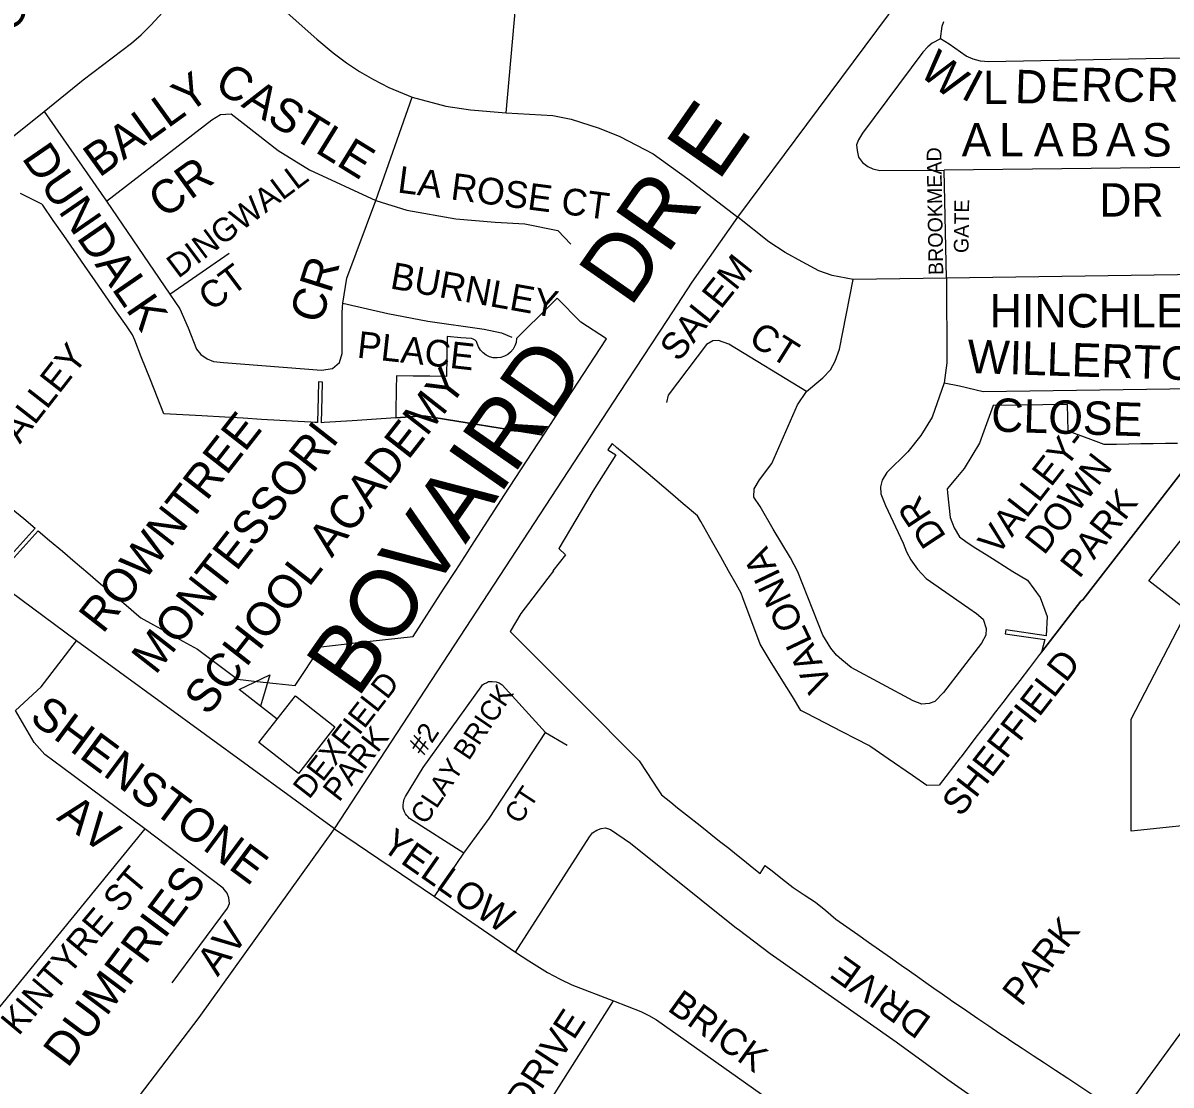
# Model space of a CAD drawing. Extents: x 586326 to 623965, y 4819854 to 4857850.
# Drawn here: x 597767 to 598626, y 4840059 to 4840854 of the extents above; entities that cross this region are included whole.
import ezdxf

# ---------------------------------------------------------------- set-up
doc = ezdxf.new("R2010")
doc.units = 0
for name, color, linetype in [('Lots_Concessions', 7, 'Continuous'), ('Major Rds and Hwys', 7, 'Continuous'), ('Major Rds Lbls', 7, 'Continuous'), ('Minor Rd Lbls', 7, 'Continuous'), ('Minor Rds', 7, 'Continuous'), ('Park Lbls', 7, 'Continuous'), ('Park Outlines', 7, 'Continuous'), ('Private Rd Lbls', 7, 'Continuous'), ('Private Rds', 7, 'Continuous'), ('Proposed Secondary Rds', 7, 'Continuous'), ('School Syms_Lbls', 7, 'Continuous'), ('Secondary Rds Lbls', 7, 'Continuous')]:
    doc.layers.add(name, color=color, linetype=linetype)

msp = doc.modelspace()

# ---------------------------------------------------------------- linework, layer by layer
at = {"layer": 'Lots_Concessions'}
msp.add_line((598589.41, 4840037.16), (598997.09, 4840596.9), dxfattribs=at)
at = {"layer": 'Major Rds and Hwys'}
for points in [[(598301.86, 4840708.68), (598553.08, 4841046.05)], [(597999.82, 4840250.81), (598213.48, 4840577.44), (598248.91, 4840631.34), (598267.73, 4840659.89), (598301.86, 4840708.68)], [(597747.55, 4839911.46), (597898.45, 4840109.35), (597999.82, 4840250.81)]]:
    msp.add_lwpolyline(points, dxfattribs=at)
at = {"layer": 'Minor Rds'}
for points in [[(598128.53, 4840786.86), (598135.7, 4840867.81)], [(598453.56, 4840842.17), (598447.5, 4840838.9), (598444.16, 4840836.2), (598440.54, 4840832.21), (598395.36, 4840771.5), (598392.38, 4840766.57), (598390.88, 4840762.81)], [(598713.06, 4840821.02), (598676.58, 4840826.83), (598659.81, 4840828.23), (598489.55, 4840824.91), (598483.54, 4840825.48), (598478.07, 4840826.84), (598472.9, 4840829.14), (598460.26, 4840838.14), (598453.56, 4840842.17)], [(598030.79, 4840721.25), (598058.07, 4840798.58)], [(597782.51, 4840787.82), (597829.08, 4840720.67)], [(597829.08, 4840720.67), (597908.01, 4840781.47), (597914.44, 4840785.57), (597922.63, 4840786.15), (597933.74, 4840777.38), (597957.71, 4840758.67), (597981.1, 4840744.06), (598030.79, 4840721.25)], [(598390.88, 4840762.81), (598391.23, 4840758.61), (598392.33, 4840753.69), (598395.31, 4840749.53), (598399.21, 4840746.72), (598403.11, 4840744.83), (598408.35, 4840743.48), (598456.37, 4840743.87)], [(598733.84, 4840712.95), (598710.12, 4840730.92), (598704.49, 4840735.08), (598698.83, 4840738.39), (598692.63, 4840741.01), (598687.45, 4840742.52), (598682.45, 4840743.42), (598670.25, 4840744.86), (598654.69, 4840746.06), (598456.37, 4840743.87)], [(598458.18, 4840662.91), (598456.37, 4840743.87)], [(598006.1, 4840644.39), (598009.17, 4840662.93), (598030.79, 4840721.25)], [(598030.79, 4840721.25), (598054.14, 4840714), (598090.85, 4840707.38), (598120.25, 4840704.88), (598142.46, 4840703.71), (598167.12, 4840698.62), (598176.96, 4840688.51)], [(597829.08, 4840720.67), (597876.66, 4840650.89)], [(597876.66, 4840650.89), (597920.94, 4840681.82)], [(598353.4, 4840578.16), (598365.51, 4840588.41), (598371.21, 4840594.31), (598374.91, 4840600.96), (598378, 4840609.94), (598388.28, 4840662.1)], [(598458.18, 4840662.91), (598458.5, 4840599.53), (598456.32, 4840584.68)], [(597876.66, 4840650.89), (597884.05, 4840640.04), (597890.37, 4840625.79), (597896.55, 4840609.8), (597899.74, 4840605.72), (597904.59, 4840602.61), (597909.18, 4840600.61), (597916.81, 4840599.89), (597990.24, 4840594.04), (597998.35, 4840595.48), (598003.64, 4840599.82), (598005.68, 4840606.49), (598005.75, 4840637.44), (598006.1, 4840644.39)], [(598006.1, 4840644.39), (598039.93, 4840636.52), (598069.78, 4840630.88), (598112.02, 4840624.84), (598125.02, 4840621.99), (598132.67, 4840618.78)], [(598353.4, 4840578.16), (598295.13, 4840613.47), (598287.35, 4840616.24), (598283.26, 4840616.11), (598278.4, 4840613.28), (598249.72, 4840575.3), (598248.52, 4840569.94)], [(598456.32, 4840584.68), (598447.35, 4840558.83), (598439.05, 4840545.12), (598429.2, 4840532.97), (598413.36, 4840517.58), (598409.98, 4840511.84), (598408.74, 4840506.88), (598409.1, 4840501.56), (598412.57, 4840492.68), (598425.76, 4840464.59), (598428.16, 4840458.11), (598431.37, 4840452.09), (598436.42, 4840445.07), (598442.82, 4840438.09), (598474.9, 4840416.04), (598480.65, 4840412.03), (598485.65, 4840407.72), (598487.98, 4840400.74), (598487.61, 4840395.63), (598484.38, 4840389.81), (598455.85, 4840352.77), (598449.31, 4840346.06), (598445.06, 4840344.55), (598439.69, 4840344.14), (598433.23, 4840346.55), (598386.85, 4840371.57), (598379.66, 4840377.2), (598375.89, 4840380.81), (598371.56, 4840385.95), (598365.56, 4840395.69), (598346.91, 4840443.2), (598341.33, 4840453.49), (598328.33, 4840475.08), (598318.62, 4840491.95), (598313.85, 4840499.04), (598314.18, 4840505.37), (598318.02, 4840511.99), (598327.31, 4840524.3), (598346.69, 4840568.21), (598353.4, 4840578.16)], [(598456.32, 4840584.68), (598467.87, 4840582.47), (598485.65, 4840578.16), (598660.22, 4840580.51)], [(597761.06, 4840339.27), (597780.16, 4840356.97), (597806.7, 4840391.43)], [(597857.92, 4840250.79), (597796.45, 4840296.43), (597782.86, 4840306.28), (597775.01, 4840315.4), (597761.06, 4840339.27)], [(597857.92, 4840250.79), (597741.25, 4840108.1), (597734.54, 4840104.34)], [(597921.26, 4840194.91), (597920.75, 4840198.98), (597919.62, 4840202.58), (597916.59, 4840206.3), (597857.92, 4840250.79)], [(598135.48, 4840158.32), (598190.71, 4840244.69), (598193.17, 4840247.61), (598196.2, 4840249.62), (598199.54, 4840250.85), (598202.86, 4840251.36), (598206.44, 4840250.11), (598221.43, 4840239.96), (598300.98, 4840176.38), (598302.2, 4840175.5), (598326.07, 4840157.33), (598326.14, 4840157.43), (598420.42, 4840091.31), (598443.53, 4840074.6), (598459.21, 4840062.99), (598520.11, 4840020.38), (598523.26, 4840017.46), (598523.3, 4840017.51), (598525.38, 4840014.72), (598526.61, 4840011.79), (598527.2, 4840008.24), (598527.08, 4840004.12), (598524.35, 4839999.38), (598479.35, 4839938.91)], [(597878.41, 4840135.3), (597919.69, 4840191.29), (597921.26, 4840194.91)], [(598208.77, 4840121.93), (598229.27, 4840113.83), (598235.23, 4840110.91), (598240.9, 4840107.6), (598479.35, 4839938.91)]]:
    msp.add_lwpolyline(points, dxfattribs=at)
at = {"layer": 'Park Outlines'}
for points in [[(597753.38, 4840446.41), (597777.93, 4840473.9), (597786.56, 4840466.6), (597796.11, 4840458.51), (597805.67, 4840450.42), (597815.22, 4840442.33), (597824.78, 4840434.24), (597834.33, 4840426.15), (597843.89, 4840418.06), (597853.44, 4840409.97), (597854.85, 4840408.77), (597864.24, 4840403.54), (597875.24, 4840397.4), (597886.25, 4840391.26), (597897.26, 4840385.12), (597907.28, 4840377.64), (597917.29, 4840370.17), (597927.3, 4840362.69), (597941.72, 4840361.11), (597956.14, 4840359.53), (597970.55, 4840357.96), (597989.65, 4840387.04), (598007.12, 4840388.99), (598017.41, 4840390.15), (598058.68, 4840394.76), (598081.54, 4840430.09), (598090.62, 4840444.11), (598099.69, 4840458.12), (598102.32, 4840462.19), (598127.21, 4840500.66), (598156.49, 4840545.43), (598066.69, 4840559.8), (598045.82, 4840558.41), (598013.01, 4840556.21), (597992.26, 4840554.82), (597990.26, 4840554.69), (597990.73, 4840574.02), (597991.01, 4840585.19), (597988.01, 4840585.36), (597987.74, 4840574.2), (597987.27, 4840554.86), (597985.27, 4840554.98), (597982.27, 4840555.15), (597972.71, 4840555.7), (597958.98, 4840556.5), (597945.26, 4840557.29), (597931.54, 4840558.08), (597917.82, 4840558.88), (597900.58, 4840559.87), (597872.03, 4840561.53), (597862, 4840586.89), (597855.22, 4840604.06), (597850.25, 4840616.63), (597848.66, 4840620.65), (597844.1, 4840627.22), (597836.27, 4840638.51), (597828.43, 4840649.81), (597820.6, 4840661.1), (597812.76, 4840672.4), (597804.93, 4840683.69), (597797.09, 4840694.99), (597789.26, 4840706.28), (597781.42, 4840717.57), (597780.77, 4840718.52), (597767.86, 4840724.89), (597764.64, 4840726.48)], [(598638.58, 4840413.96), (598609.68, 4840436.37), (598728.09, 4840586.06)], [(598631.18, 4840539.25), (598622.03, 4840539.12), (598612.89, 4840538.98), (598603.74, 4840538.84), (598594.6, 4840538.71), (598585.45, 4840538.57), (598576.3, 4840538.44), (598566.25, 4840542.17), (598549.14, 4840548.53), (598548.84, 4840568.52), (598493.18, 4840567.69), (598486.19, 4840548.46), (598482.96, 4840539.56), (598477.2, 4840529.99), (598471.45, 4840520.44), (598465.05, 4840512.88), (598458.65, 4840505.32), (598458.96, 4840502.24), (598459.88, 4840493), (598460.81, 4840483.76), (598463.8, 4840475.99), (598468, 4840469.37), (598473.74, 4840465.07), (598480.21, 4840460.93), (598487.79, 4840456.09), (598495.37, 4840451.25), (598507.85, 4840443.29), (598518.92, 4840436.97), (598528.33, 4840423.95), (598533.58, 4840409.63), (598532.72, 4840395.26), (598502.55, 4840399.64), (598501.99, 4840396.69), (598531.91, 4840392.34), (598529.35, 4840383), (598558.71, 4840421.1), (598560.22, 4840422.24), (598598.11, 4840471.13), (598649.5, 4840537.41)], [(598649.5, 4840537.41), (598598.11, 4840471.13), (598560.22, 4840422.24), (598558.71, 4840421.1), (598529.35, 4840383), (598527.9, 4840381.11), (598520.27, 4840371.21), (598513.05, 4840361.85), (598505.84, 4840352.5), (598500.35, 4840345.37), (598494.86, 4840338.24), (598489.36, 4840331.12), (598481.24, 4840320.58), (598468.77, 4840304.4), (598468.41, 4840303.93), (598452.55, 4840283.35), (598443.31, 4840283.1), (598432.63, 4840290.51), (598414.56, 4840303.04), (598401.42, 4840312.16), (598400.1, 4840313.08), (598390.73, 4840317.92), (598380.07, 4840323.43), (598367.58, 4840329.88), (598353.19, 4840337.31), (598349.12, 4840339.42), (598342.77, 4840349.71), (598334.42, 4840363.28), (598326.22, 4840376.58), (598318.57, 4840389), (598313.87, 4840401.72), (598309.71, 4840412.97), (598305.75, 4840423.69), (598304.45, 4840427.2), (598300.71, 4840433.8), (598294.97, 4840443.94), (598289.05, 4840454.38), (598283.14, 4840464.81), (598274.11, 4840480.76), (598271.65, 4840485.11), (598261.03, 4840494.09), (598251.49, 4840502.16), (598234.7, 4840516.37), (598222.49, 4840526.7), (598211.17, 4840536.28), (598207.94, 4840539.01), (598207.71, 4840539.21), (598204.63, 4840534.37), (598210.53, 4840530.61), (598193.35, 4840503.63), (598167.88, 4840460.64), (598172.75, 4840455.88), (598163.46, 4840443.78), (598163.81, 4840443.75), (598159.6, 4840438.26), (598148.32, 4840423.58), (598139.33, 4840411.88), (598131.4, 4840398.49), (598198.01, 4840331.71), (598213.11, 4840316.57), (598224.03, 4840305.64), (598227.98, 4840301.68), (598233.72, 4840292.95), (598241.74, 4840280.73), (598244.82, 4840276.05), (598251.71, 4840270.57), (598256.82, 4840266.51), (598265.62, 4840259.51), (598271.49, 4840254.84), (598277.4, 4840250.14), (598283.27, 4840245.48), (598289.18, 4840240.78), (598295.05, 4840236.11), (598300.96, 4840231.41), (598306.83, 4840226.74), (598312.74, 4840222.04), (598318.61, 4840217.38), (598322.35, 4840223.34), (598324.22, 4840221.85), (598324.68, 4840221.48), (598327.51, 4840219.24), (598335.38, 4840212.98), (598343.22, 4840206.75), (598351.59, 4840201.28), (598359.95, 4840195.82), (598367.69, 4840189.45), (598375.33, 4840183.14), (598383.51, 4840177.39), (598391.65, 4840171.65), (598399.81, 4840165.91), (598407.97, 4840160.16), (598416.15, 4840154.4), (598424.28, 4840148.67), (598430.41, 4840144.35), (598436.52, 4840140.05), (598442.64, 4840135.74), (598448.76, 4840131.43), (598454.87, 4840127.13), (598461, 4840122.81), (598461.51, 4840122.45), (598467.17, 4840118.6), (598473.37, 4840114.39), (598481.63, 4840108.78), (598489.88, 4840103.17), (598498.14, 4840097.55), (598502.78, 4840094.4), (598506.43, 4840091.98), (598514.77, 4840086.48), (598523.1, 4840080.97), (598531.44, 4840075.46), (598539.77, 4840069.96), (598548.91, 4840063.92), (598567.67, 4840051.52)], [(597757.87, 4840490.88), (597767.2, 4840482.99), (597775.64, 4840475.84), (597751.14, 4840448.41)], [(598729.81, 4840262.89), (598596.45, 4840248.98), (598596.55, 4840332.78), (598638.22, 4840413.26)]]:
    msp.add_lwpolyline(points, dxfattribs=at)
msp.add_lwpolyline([(598046.13, 4840579.9), (598045.89, 4840563), (598045.82, 4840558.41), (598066.69, 4840559.8), (598156.49, 4840545.43), (598203.61, 4840617.5), (598184.33, 4840630.11), (598166.5, 4840647.95), (598161.66, 4840643.13), (598136.19, 4840617.72), (598135.82, 4840614.92), (598134.94, 4840612.24), (598133.57, 4840609.77), (598131.76, 4840607.61), (598129.57, 4840605.82), (598127.09, 4840604.47), (598124.4, 4840603.61), (598121.6, 4840603.27), (598118.78, 4840603.46), (598116.05, 4840604.18), (598113.5, 4840605.39), (598111.23, 4840607.06), (598109.31, 4840609.13), (598107.81, 4840611.52), (598106.78, 4840614.15), (598106.15, 4840615.53), (598105.14, 4840616.65), (598103.84, 4840617.42), (598102.37, 4840617.77), (598094.36, 4840618.41), (598084.2, 4840619.36), (598083.76, 4840589.32), (598071.27, 4840589.5), (598058.77, 4840589.68), (598046.28, 4840589.86)], close=True, dxfattribs=at)
at = {"layer": 'Private Rds'}
for points in [[(598453.56, 4840842.17), (598454.97, 4840851.71), (598456.23, 4840855.08)], [(598096.78, 4840232.57), (598056.11, 4840258.47), (598054.8, 4840260.05), (598054.13, 4840260.81), (598053.03, 4840261.84), (598052.34, 4840263.4), (598051.26, 4840266.07), (598051.19, 4840268.42), (598051.44, 4840270.37), (598052.12, 4840272.86), (598053.03, 4840274.84), (598066.21, 4840296.58), (598109.68, 4840357.09), (598110.83, 4840358.56), (598112.23, 4840359.54), (598113.82, 4840359.96), (598115.29, 4840361.03), (598117.87, 4840361.08), (598120.88, 4840360.87), (598123.31, 4840359.92), (598125.44, 4840358.58), (598157.79, 4840322.83)], [(598096.78, 4840232.57), (598115.66, 4840258.35), (598157.79, 4840322.83)], [(598157.79, 4840322.83), (598174.15, 4840313.31)], [(598074.89, 4840199.99), (598096.78, 4840232.57)]]:
    msp.add_lwpolyline(points, dxfattribs=at)
at = {"layer": 'Proposed Secondary Rds'}
for points in [[(597782.51, 4840787.82), (597811.76, 4840811.45), (597847.99, 4840838.82), (597855.19, 4840845.25), (597862.28, 4840852.5), (597912.93, 4840907.64)], [(597912.93, 4840907.64), (597986.65, 4840842.04), (597998.92, 4840831.73), (598008.93, 4840824.2), (598018.56, 4840817.76), (598029.07, 4840811.8), (598040.68, 4840805.85), (598058.07, 4840798.58)], [(598058.07, 4840798.58), (598083.32, 4840791.69), (598101.71, 4840788.94), (598128.53, 4840786.86)], [(597587.27, 4840628.89), (597617.22, 4840655.86), (597713.18, 4840732.38), (597782.51, 4840787.82)], [(598128.53, 4840786.86), (598163.44, 4840784.86), (598177.02, 4840781.94), (598198.14, 4840775.36), (598213.58, 4840769.11), (598238.58, 4840755.97), (598264.36, 4840737.24), (598301.86, 4840708.68)], [(598388.28, 4840662.1), (598372.62, 4840664.97), (598362.66, 4840668.54), (598350.06, 4840675.14), (598337.23, 4840682.17), (598325.13, 4840690.25), (598301.86, 4840708.68)], [(598458.18, 4840662.91), (598388.28, 4840662.1)], [(598692.1, 4840658.72), (598679.94, 4840662.34), (598673.37, 4840663.98), (598667.12, 4840664.31), (598648.47, 4840665.82), (598458.18, 4840662.91)], [(597806.7, 4840391.43), (597740.57, 4840440.32)], [(597999.82, 4840250.81), (597806.7, 4840391.43)], [(597999.82, 4840250.81), (598074.89, 4840199.99)], [(598074.89, 4840199.99), (598135.48, 4840158.32)], [(598135.48, 4840158.32), (598145.46, 4840151.94), (598159.5, 4840143.11), (598168.86, 4840138.03), (598177.61, 4840133.8), (598208.77, 4840121.93)], [(598163.46, 4840050.19), (598208.77, 4840121.93)]]:
    msp.add_lwpolyline(points, dxfattribs=at)
at = {"layer": 'School Syms_Lbls'}
msp.add_line((597956.98, 4840332.81), (597928.57, 4840355), dxfattribs=at)
for points in [[(597928.57, 4840355), (597951.35, 4840366.04), (597944.43, 4840342.54)], [(597943.34, 4840315.36), (597970.61, 4840350.26), (598000.22, 4840327.13), (597972.95, 4840292.23)]]:
    msp.add_lwpolyline(points, close=True, dxfattribs=at)

# ---------------------------------------------------------------- texts
at = {"layer": 'Major Rds Lbls'}
msp.add_text('BOVAIRD   DR E', height=49.998, rotation=55.1031, dxfattribs=at).set_placement((598017.12, 4840347.54))
at = {"layer": 'Minor Rd Lbls'}
for s, height, rotation, p in [('W', 25, 321.34021, (598436.6, 4840815.84)), ('BALLY', 25.002, 35.78899, (597823.74, 4840737.87)), ('CASTLE', 25.002, 328.27921, (597908.71, 4840804.63)), ('I', 25, 332.24148, (598468.03, 4840798.28)), ('L', 25, 0.00002, (598485.42, 4840793.46)), ('D', 25, 358.12214, (598509.12, 4840794.17)), ('E', 25, 358.12214, (598535.29, 4840795.69)), ('R', 25, 358.12214, (598558.49, 4840795.79)), ('C', 25, 358.12214, (598582.39, 4840795.41)), ('R', 25, 358.26431, (598607.65, 4840795.77)), ('A', 25, 0.00002, (598469.48, 4840754.1)), ('L', 25, 0.00002, (598497.48, 4840754.1)), ('A', 25, 0.00002, (598523.48, 4840754.1)), ('B', 25, 0.00002, (598550.48, 4840754.1)), ('A', 25, 0.00002, (598577.48, 4840754.1)), ('S', 25, 0.00002, (598604.48, 4840754.1)), ('DUNDALK', 25.002, 304.53302, (597765.19, 4840752.95)), ('BROOKMEAD', 11, 90.90578, (598455.76, 4840665.43)), ('CR', 25.002, 35.83435, (597872.33, 4840707.03)), ('DINGWALL', 17.715, 36.86992, (597882.85, 4840662.35)), ('LA ROSE CT', 19.998, 352.56861, (598046.52, 4840727.24)), ('DR', 25.002, 0.00002, (598572.48, 4840709.1)), ('GATE', 11, 89.22723, (598474.62, 4840681.77)), ('SALEM', 19.992, 51.32154, (598257.53, 4840599.59)), ('CT', 19.998, 36.86992, (597907.61, 4840637.67)), ('CR', 25.002, 72.3991, (597989.64, 4840627.92)), ('BURNLEY', 19.998, 349.87096, (598040.88, 4840655.41)), ('CT', 19.992, 327.83454, (598308.91, 4840614.57)), ('PLACE', 19.998, 353.685, (598016.23, 4840603.56)), ('WILLERTON', 25.002, 358.12827, (598473.48, 4840592.1)), ('CLOSE', 25.002, 358.12827, (598491.26, 4840548.28)), ('DR', 19.992, 123.56841, (598458.43, 4840469.52)), ('VALONIA', 19.992, 115.49587, (598373.31, 4840358.6)), ('SHENSTONE', 25.002, 323.40893, (597770.48, 4840332.1)), ('AV', 25.002, 323.13012, (597791.02, 4840258.1)), ('YELLOW', 19.998, 324.97133, (598033.88, 4840235.79)), ('KINTYRE ST', 19.346, 50.11202, (597763.31, 4840095.13)), ('DUMFRIES', 25.002, 53.13012, (597800.1, 4840070.96)), ('AV', 21.705, 53.13012, (597912.41, 4840139.42)), ('DRIVE', 19.998, 144.33542, (598447.86, 4840108.78)), ('BRICK', 19.998, 324.28889, (598248.4, 4840115.11))]:
    msp.add_text(s, height=height, rotation=rotation, dxfattribs=at).set_placement(p)
at = {"layer": 'Park Lbls'}
for s, height, p in [('VALLEY', 19.992, (597753.33, 4840524.26)), ('VALLEY-', 19.992, (598496.11, 4840454.44)), ('DOWN', 19.992, (598531.2, 4840454.93)), ('PARK', 19.992, (598557.54, 4840437.4)), ('SHEFFIELD', 19.992, (598468.94, 4840258.91)), ('DEXFIELD', 17, (597980.87, 4840272.21)), ('PARK', 17, (598003.25, 4840270.11)), ('PARK', 19.992, (598514.22, 4840116.95))]:
    msp.add_text(s, height=height, rotation=52.00002, dxfattribs=at).set_placement(p)
at = {"layer": 'Private Rd Lbls'}
for s, rotation, p in [('CLAY BRICK', 56.11414, (598068.06, 4840253.09)), ('#2', 56.5541, (598066.59, 4840304.74)), ('CT', 56.5541, (598138.61, 4840253.5))]:
    msp.add_text(s, height=15, rotation=rotation, dxfattribs=at).set_placement(p)
at = {"layer": 'School Syms_Lbls'}
for s, p in [('SCHOOL', (597698.08, 4840768.98)), ('SCHOOL ACADEMY', (597905.2, 4840334.49)), ('ROWNTREE ', (597826.4, 4840396.06)), ('MONTESSORI', (597865.8, 4840365.28))]:
    msp.add_text(s, height=25, rotation=52.00002, dxfattribs=at).set_placement(p)
at = {"layer": 'Secondary Rds Lbls'}
for s, height, rotation, p in [('HINCHLEY', 25.002, 0.00002, (598490.48, 4840626.1)), ('DRIVE', 19.998, 56.94298, (598144.15, 4840038.35))]:
    msp.add_text(s, height=height, rotation=rotation, dxfattribs=at).set_placement(p)

doc.saveas('drawing.dxf')
